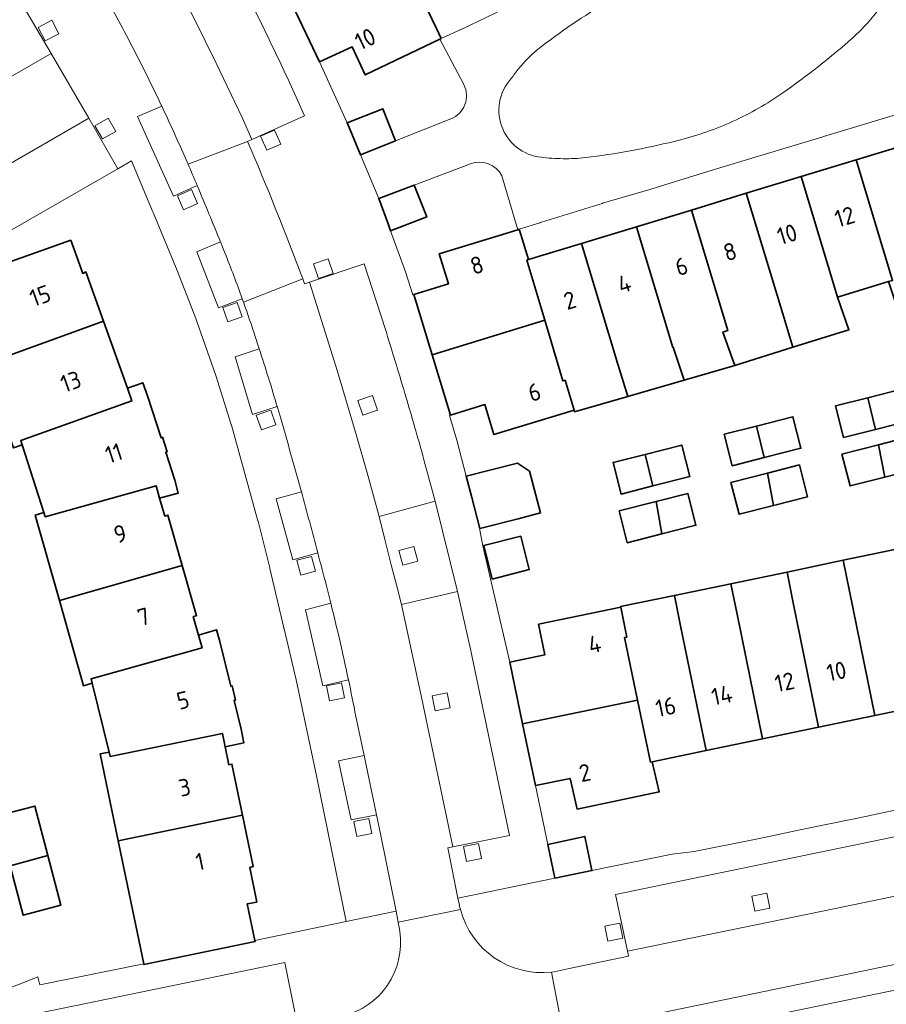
# Model space of a CAD drawing. Extents: x 150256 to 156914, y 461459 to 469481.
# Tile 672 of 731: x 154733 to 154801, y 468291 to 468368. Entities that reach past the tile are written whole.
import ezdxf
from ezdxf.enums import TextEntityAlignment as Align

# ---------------------------------------------------------------- set-up
doc = ezdxf.new("R2010")
doc.units = 0
doc.header["$LTSCALE"] = 0.75
for name, color, linetype, lineweight in [('B-RO-GR-GROENVOORZIENING-GV', 251, 'CONTINUOUS', 18), ('B-RO-OG-BEBOUWING-GV', 6, 'CONTINUOUS', 35), ('B-RO-OG-BEBOUWING-T18', 1, 'CONTINUOUS', 18), ('B-RO-OG-TERREIN_CULTUURSCHEIDING-GV', 251, 'CONTINUOUS', 18), ('B-RO-VH-VERHARDING_BETONSTRAATSTEEN-GV', 251, 'CONTINUOUS', 18)]:
    doc.layers.add(name, color=color, linetype=linetype, lineweight=lineweight)
doc.styles.add('NLCS-ISO-M200-T18', font='NLCS-ISO.ttf', dxfattribs={"height": 360})

msp = doc.modelspace()

# ---------------------------------------------------------------- linework, layer by layer
at = {"layer": 'B-RO-GR-GROENVOORZIENING-GV'}
for points in [[(154734.929, 468366.221), (154735.991, 468366.782), (154735.431, 468367.843), (154734.37, 468367.282)], [(154734.929, 468366.221), (154735.991, 468366.782), (154735.431, 468367.843), (154734.37, 468367.282)], [(154739.409, 468358.536), (154740.454, 468359.128), (154739.863, 468360.172), (154738.818, 468359.58)], [(154739.409, 468358.536), (154740.454, 468359.128), (154739.863, 468360.172), (154738.818, 468359.58)], [(154752.277, 468357.655), (154753.374, 468358.143), (154752.887, 468359.239), (154751.79, 468358.751)], [(154752.277, 468357.655), (154753.374, 468358.143), (154752.887, 468359.239), (154751.79, 468358.751)], [(154745.762, 468352.988), (154746.859, 468353.476), (154746.372, 468354.572), (154745.275, 468354.084)], [(154745.762, 468352.988), (154746.859, 468353.476), (154746.372, 468354.572), (154745.275, 468354.084)], [(154756.343, 468347.611), (154757.477, 468348.005), (154757.084, 468349.138), (154755.95, 468348.745)], [(154756.343, 468347.611), (154757.477, 468348.005), (154757.084, 468349.138), (154755.95, 468348.745)], [(154749.225, 468344.205), (154750.359, 468344.599), (154749.966, 468345.732), (154748.832, 468345.339)], [(154749.225, 468344.205), (154750.359, 468344.599), (154749.966, 468345.732), (154748.832, 468345.339)], [(154759.821, 468336.895), (154760.955, 468337.289), (154760.562, 468338.422), (154759.428, 468338.029)], [(154759.821, 468336.895), (154760.955, 468337.289), (154760.562, 468338.422), (154759.428, 468338.029)], [(154751.856, 468335.748), (154752.99, 468336.141), (154752.597, 468337.275), (154751.463, 468336.881)], [(154751.856, 468335.748), (154752.99, 468336.141), (154752.597, 468337.275), (154751.463, 468336.881)], [(154762.948, 468325.128), (154764.108, 468325.438), (154763.798, 468326.597), (154762.638, 468326.287)], [(154762.948, 468325.128), (154764.108, 468325.438), (154763.798, 468326.597), (154762.638, 468326.287)], [(154754.945, 468324.356), (154756.105, 468324.667), (154755.795, 468325.826), (154754.635, 468325.515)], [(154754.945, 468324.356), (154756.105, 468324.667), (154755.795, 468325.826), (154754.635, 468325.515)], [(154757.189, 468314.513), (154758.366, 468314.749), (154758.13, 468315.925), (154756.953, 468315.689)], [(154757.189, 468314.513), (154758.366, 468314.749), (154758.13, 468315.925), (154756.953, 468315.689)], [(154765.483, 468313.722), (154766.66, 468313.958), (154766.424, 468315.134), (154765.247, 468314.898)], [(154765.483, 468313.722), (154766.66, 468313.958), (154766.424, 468315.134), (154765.247, 468314.898)], [(154759.336, 468303.869), (154760.513, 468304.106), (154760.277, 468305.282), (154759.1, 468305.046)], [(154759.336, 468303.869), (154760.513, 468304.106), (154760.277, 468305.282), (154759.1, 468305.046)], [(154767.923, 468301.914), (154769.1, 468302.15), (154768.864, 468303.327), (154767.687, 468303.09)], [(154767.923, 468301.914), (154769.1, 468302.15), (154768.864, 468303.327), (154767.687, 468303.09)], [(154790.52, 468298.018), (154791.697, 468298.254), (154791.461, 468299.43), (154790.284, 468299.194)], [(154790.52, 468298.018), (154791.697, 468298.254), (154791.461, 468299.43), (154790.284, 468299.194)], [(154779.013, 468295.674), (154780.19, 468295.911), (154779.954, 468297.087), (154778.777, 468296.851)], [(154779.013, 468295.674), (154780.19, 468295.911), (154779.954, 468297.087), (154778.777, 468296.851)]]:
    msp.add_lwpolyline(points, close=True, dxfattribs=at)
at = {"layer": 'B-RO-OG-BEBOUWING-GV'}
for points in [[(154762.64, 468373.024), (154754.287, 468369.026), (154756.425, 468364.573), (154758.965, 468365.764), (154759.994, 468363.557), (154765.846, 468366.365), (154765.945, 468366.415), (154765.578, 468367.186), (154764.879, 468368.654), (154764.769, 468368.601)], [(154762.64, 468373.024), (154754.287, 468369.026), (154756.425, 468364.573), (154758.965, 468365.764), (154759.994, 468363.557), (154765.846, 468366.365), (154765.945, 468366.415), (154765.578, 468367.186), (154764.879, 468368.654), (154764.769, 468368.601)], [(154762.374, 468358.403), (154761.385, 468360.898), (154758.575, 468359.807), (154758.811, 468359.251), (154759.616, 468357.306)], [(154762.374, 468358.403), (154761.385, 468360.898), (154758.575, 468359.807), (154758.811, 468359.251), (154759.616, 468357.306)], [(154806.396, 468346.242), (154805.631, 468348.776), (154802.782, 468358.209), (154798.466, 468356.897), (154801.317, 468347.459), (154800.989, 468347.359), (154801.844, 468344.848)], [(154806.396, 468346.242), (154805.631, 468348.776), (154802.782, 468358.209), (154798.466, 468356.897), (154801.317, 468347.459), (154800.989, 468347.359), (154801.844, 468344.848)], [(154800.989, 468347.359), (154801.317, 468347.459), (154798.466, 468356.897), (154794.161, 468355.587), (154797.009, 468346.145)], [(154800.989, 468347.359), (154801.317, 468347.459), (154798.466, 468356.897), (154794.161, 468355.587), (154797.009, 468346.145)], [(154797.009, 468346.145), (154794.161, 468355.587), (154789.857, 468354.278), (154792.709, 468344.833), (154793.501, 468342.211), (154797.897, 468343.579)], [(154797.009, 468346.145), (154794.161, 468355.587), (154789.857, 468354.278), (154792.709, 468344.833), (154793.501, 468342.211), (154797.897, 468343.579)], [(154761.989, 468351.326), (154764.812, 468352.435), (154763.834, 468354.929), (154761.051, 468353.873), (154761.782, 468351.888)], [(154761.989, 468351.326), (154764.812, 468352.435), (154763.834, 468354.929), (154761.051, 468353.873), (154761.782, 468351.888)], [(154793.501, 468342.211), (154792.709, 468344.833), (154789.857, 468354.278), (154785.551, 468352.969), (154788.405, 468343.52), (154788.029, 468343.405), (154788.951, 468340.797)], [(154793.501, 468342.211), (154792.709, 468344.833), (154789.857, 468354.278), (154785.551, 468352.969), (154788.405, 468343.52), (154788.029, 468343.405), (154788.951, 468340.797)], [(154788.951, 468340.797), (154788.029, 468343.405), (154788.405, 468343.52), (154785.551, 468352.969), (154781.245, 468351.659), (154784.1, 468342.207), (154784.135, 468342.217), (154784.987, 468339.633)], [(154788.951, 468340.797), (154788.029, 468343.405), (154788.405, 468343.52), (154785.551, 468352.969), (154781.245, 468351.659), (154784.1, 468342.207), (154784.135, 468342.217), (154784.987, 468339.633)], [(154784.987, 468339.633), (154784.135, 468342.217), (154784.1, 468342.207), (154781.245, 468351.659), (154776.94, 468350.35), (154779.796, 468340.893), (154780.561, 468338.359)], [(154784.987, 468339.633), (154784.135, 468342.217), (154784.1, 468342.207), (154781.245, 468351.659), (154776.94, 468350.35), (154779.796, 468340.893), (154780.561, 468338.359)], [(154771.95, 468351.425), (154765.779, 468349.537), (154766.51, 468347.178), (154763.804, 468346.355), (154765.243, 468341.625), (154774.066, 468344.334), (154772.659, 468349.048), (154772.798, 468349.09), (154772.294, 468350.716), (154772.064, 468351.459)], [(154771.95, 468351.425), (154765.779, 468349.537), (154766.51, 468347.178), (154763.804, 468346.355), (154765.243, 468341.625), (154774.066, 468344.334), (154772.659, 468349.048), (154772.798, 468349.09), (154772.294, 468350.716), (154772.064, 468351.459)], [(154730.123, 468340.864), (154739.489, 468344.253), (154738.11, 468348.114), (154737.866, 468348), (154736.917, 468350.602), (154729.201, 468347.86), (154727.812, 468347.366)], [(154730.123, 468340.864), (154739.489, 468344.253), (154738.11, 468348.114), (154737.866, 468348), (154736.917, 468350.602), (154729.201, 468347.86), (154727.812, 468347.366)], [(154774.066, 468344.334), (154775.485, 468339.578), (154775.655, 468339.63), (154776.37, 468337.277), (154776.405, 468337.163), (154780.561, 468338.359), (154779.796, 468340.893), (154776.94, 468350.35), (154772.798, 468349.09), (154772.659, 468349.048)], [(154774.066, 468344.334), (154775.485, 468339.578), (154775.655, 468339.63), (154776.37, 468337.277), (154776.405, 468337.163), (154780.561, 468338.359), (154779.796, 468340.893), (154776.94, 468350.35), (154772.798, 468349.09), (154772.659, 468349.048)], [(154739.489, 468344.253), (154730.123, 468340.864), (154732.447, 468334.325), (154733.116, 468334.563), (154733.008, 468334.897), (154741.719, 468338.01), (154741.363, 468339.007)], [(154739.489, 468344.253), (154730.123, 468340.864), (154732.447, 468334.325), (154733.116, 468334.563), (154733.008, 468334.897), (154741.719, 468338.01), (154741.363, 468339.007)], [(154774.066, 468344.334), (154765.243, 468341.625), (154766.681, 468336.899), (154769.369, 468337.717), (154770.085, 468335.364), (154776.37, 468337.277), (154775.655, 468339.63), (154775.485, 468339.578)], [(154774.066, 468344.334), (154765.243, 468341.625), (154766.681, 468336.899), (154769.369, 468337.717), (154770.085, 468335.364), (154776.37, 468337.277), (154775.655, 468339.63), (154775.485, 468339.578)], [(154741.363, 468339.007), (154741.719, 468338.01), (154733.008, 468334.897), (154733.116, 468334.563), (154734.823, 468329.259), (154734.931, 468328.924), (154743.616, 468331.357), (154743.889, 468330.392), (154745.339, 468330.777), (154745.066, 468331.805), (154744.363, 468333.984), (154744.468, 468334.018), (154744.101, 468335.156), (154743.996, 468335.122), (154742.935, 468338.411), (154742.563, 468339.427)], [(154741.363, 468339.007), (154741.719, 468338.01), (154733.008, 468334.897), (154733.116, 468334.563), (154734.823, 468329.259), (154734.931, 468328.924), (154743.616, 468331.357), (154743.889, 468330.392), (154745.339, 468330.777), (154745.066, 468331.805), (154744.363, 468333.984), (154744.468, 468334.018), (154744.101, 468335.156), (154743.996, 468335.122), (154742.935, 468338.411), (154742.563, 468339.427)], [(154799.966, 468335.779), (154802.846, 468336.511), (154802.218, 468338.982), (154799.383, 468338.262)], [(154799.966, 468335.779), (154802.846, 468336.511), (154802.218, 468338.982), (154799.383, 468338.262)], [(154799.966, 468335.779), (154799.383, 468338.262), (154796.838, 468337.615), (154797.467, 468335.143)], [(154799.966, 468335.779), (154799.383, 468338.262), (154796.838, 468337.615), (154797.467, 468335.143)], [(154791.26, 468333.561), (154794.134, 468334.295), (154793.505, 468336.766), (154790.655, 468336.041)], [(154791.26, 468333.561), (154794.134, 468334.295), (154793.505, 468336.766), (154790.655, 468336.041)], [(154790.655, 468336.041), (154788.126, 468335.398), (154788.755, 468332.927), (154791.26, 468333.561)], [(154790.655, 468336.041), (154788.126, 468335.398), (154788.755, 468332.927), (154791.26, 468333.561)], [(154800.225, 468334.57), (154800.715, 468332.037), (154803.359, 468332.713), (154802.724, 468335.207)], [(154800.225, 468334.57), (154800.715, 468332.037), (154803.359, 468332.713), (154802.724, 468335.207)], [(154781.924, 468333.821), (154782.542, 468331.346), (154785.422, 468332.079), (154784.793, 468334.551)], [(154781.924, 468333.821), (154782.542, 468331.346), (154785.422, 468332.079), (154784.793, 468334.551)], [(154800.715, 468332.037), (154800.225, 468334.57), (154797.346, 468333.836), (154797.981, 468331.341)], [(154800.715, 468332.037), (154800.225, 468334.57), (154797.346, 468333.836), (154797.981, 468331.341)], [(154768.973, 468328.013), (154769.068, 468328.037), (154771.974, 468328.779), (154773.73, 468329.228), (154772.866, 468332.499), (154771.92, 468333.12), (154767.893, 468332.121), (154768.338, 468330.427)], [(154768.973, 468328.013), (154769.068, 468328.037), (154771.974, 468328.779), (154773.73, 468329.228), (154772.866, 468332.499), (154771.92, 468333.12), (154767.893, 468332.121), (154768.338, 468330.427)], [(154781.924, 468333.821), (154779.413, 468333.182), (154780.042, 468330.71), (154782.542, 468331.346)], [(154781.924, 468333.821), (154779.413, 468333.182), (154780.042, 468330.71), (154782.542, 468331.346)], [(154791.985, 468329.81), (154791.518, 468332.351), (154788.653, 468331.62), (154789.289, 468329.124)], [(154791.985, 468329.81), (154791.518, 468332.351), (154788.653, 468331.62), (154789.289, 468329.124)], [(154791.518, 468332.351), (154791.985, 468329.81), (154794.658, 468330.493), (154794.022, 468332.99)], [(154791.518, 468332.351), (154791.985, 468329.81), (154794.658, 468330.493), (154794.022, 468332.99)], [(154736.03, 468322.378), (154745.655, 468325.119), (154744.539, 468329.054), (154744.287, 468328.986), (154743.889, 468330.392), (154743.616, 468331.357), (154734.931, 468328.924), (154734.823, 468329.259), (154734.14, 468329.066)], [(154736.03, 468322.378), (154745.655, 468325.119), (154744.539, 468329.054), (154744.287, 468328.986), (154743.889, 468330.392), (154743.616, 468331.357), (154734.931, 468328.924), (154734.823, 468329.259), (154734.14, 468329.066)], [(154782.8, 468330.129), (154779.894, 468329.388), (154780.53, 468326.889), (154783.245, 468327.582)], [(154782.8, 468330.129), (154779.894, 468329.388), (154780.53, 468326.889), (154783.245, 468327.582)], [(154783.245, 468327.582), (154785.908, 468328.261), (154785.272, 468330.759), (154782.8, 468330.129)], [(154783.245, 468327.582), (154785.908, 468328.261), (154785.272, 468330.759), (154782.8, 468330.129)], [(154772.176, 468327.421), (154769.279, 468326.683), (154769.95, 468324.047), (154772.848, 468324.785)], [(154772.176, 468327.421), (154769.279, 468326.683), (154769.95, 468324.047), (154772.848, 468324.785)], [(154797.451, 468325.516), (154797.943, 468323.101), (154799.929, 468313.362), (154804.334, 468314.28), (154802.35, 468324.009), (154801.856, 468326.432)], [(154797.451, 468325.516), (154797.943, 468323.101), (154799.929, 468313.362), (154804.334, 468314.28), (154802.35, 468324.009), (154801.856, 468326.432)], [(154799.929, 468313.362), (154797.943, 468323.101), (154797.451, 468325.516), (154793.044, 468324.6), (154793.535, 468322.193), (154795.523, 468312.443)], [(154799.929, 468313.362), (154797.943, 468323.101), (154797.451, 468325.516), (154793.044, 468324.6), (154793.535, 468322.193), (154795.523, 468312.443)], [(154736.03, 468322.378), (154737.92, 468315.69), (154738.603, 468315.883), (154738.52, 468316.222), (154747.214, 468318.666), (154746.933, 468319.656), (154746.521, 468321.108), (154746.773, 468321.174), (154745.655, 468325.119)], [(154736.03, 468322.378), (154737.92, 468315.69), (154738.603, 468315.883), (154738.52, 468316.222), (154747.214, 468318.666), (154746.933, 468319.656), (154746.521, 468321.108), (154746.773, 468321.174), (154745.655, 468325.119)], [(154788.639, 468323.684), (154789.128, 468321.285), (154791.118, 468311.525), (154795.523, 468312.443), (154793.535, 468322.193), (154793.044, 468324.6)], [(154788.639, 468323.684), (154789.128, 468321.285), (154791.118, 468311.525), (154795.523, 468312.443), (154793.535, 468322.193), (154793.044, 468324.6)], [(154788.639, 468323.684), (154784.224, 468322.765), (154784.711, 468320.375), (154786.703, 468310.605), (154791.118, 468311.525), (154789.128, 468321.285)], [(154788.639, 468323.684), (154784.224, 468322.765), (154784.711, 468320.375), (154786.703, 468310.605), (154791.118, 468311.525), (154789.128, 468321.285)], [(154781.338, 468314.559), (154782.351, 468309.697), (154782.484, 468309.725), (154786.703, 468310.605), (154784.711, 468320.375), (154784.224, 468322.765), (154780.007, 468321.889), (154780.016, 468321.843), (154780.49, 468319.505), (154780.316, 468319.469)], [(154781.338, 468314.559), (154782.351, 468309.697), (154782.484, 468309.725), (154786.703, 468310.605), (154784.711, 468320.375), (154784.224, 468322.765), (154780.007, 468321.889), (154780.016, 468321.843), (154780.49, 468319.505), (154780.316, 468319.469)], [(154772.33, 468312.696), (154781.338, 468314.559), (154780.316, 468319.469), (154780.49, 468319.505), (154780.016, 468321.843), (154773.573, 468320.507), (154774.06, 468318.105), (154771.33, 468317.524)], [(154772.33, 468312.696), (154781.338, 468314.559), (154780.316, 468319.469), (154780.49, 468319.505), (154780.016, 468321.843), (154773.573, 468320.507), (154774.06, 468318.105), (154771.33, 468317.524)], [(154746.933, 468319.656), (154747.214, 468318.666), (154738.52, 468316.222), (154738.603, 468315.883), (154739.921, 468310.484), (154740.004, 468310.142), (154748.807, 468311.948), (154749.02, 468310.902), (154750.486, 468311.22), (154750.266, 468312.292), (154749.723, 468314.534), (154749.838, 468314.563), (154749.561, 468315.677), (154749.453, 468315.651), (154748.607, 468319.147), (154748.333, 468320.071)], [(154746.933, 468319.656), (154747.214, 468318.666), (154738.52, 468316.222), (154738.603, 468315.883), (154739.921, 468310.484), (154740.004, 468310.142), (154748.807, 468311.948), (154749.02, 468310.902), (154750.486, 468311.22), (154750.266, 468312.292), (154749.723, 468314.534), (154749.838, 468314.563), (154749.561, 468315.677), (154749.453, 468315.651), (154748.607, 468319.147), (154748.333, 468320.071)], [(154773.333, 468307.858), (154776.051, 468308.427), (154776.593, 468306.014), (154783.03, 468307.367), (154782.484, 468309.725), (154782.351, 468309.697), (154781.338, 468314.559), (154772.33, 468312.696)], [(154773.333, 468307.858), (154776.051, 468308.427), (154776.593, 468306.014), (154783.03, 468307.367), (154782.484, 468309.725), (154782.351, 468309.697), (154781.338, 468314.559), (154772.33, 468312.696)], [(154740.642, 468303.535), (154750.382, 468305.533), (154749.548, 468309.547), (154749.306, 468309.499), (154749.02, 468310.902), (154748.807, 468311.948), (154740.004, 468310.142), (154739.921, 468310.484), (154739.226, 468310.34)], [(154740.642, 468303.535), (154750.382, 468305.533), (154749.548, 468309.547), (154749.306, 468309.499), (154749.02, 468310.902), (154748.807, 468311.948), (154740.004, 468310.142), (154739.921, 468310.484), (154739.226, 468310.34)], [(154732.183, 468301.578), (154735.133, 468302.368), (154734.114, 468306.26), (154731.163, 468305.487)], [(154732.183, 468301.578), (154735.133, 468302.368), (154734.114, 468306.26), (154731.163, 468305.487)], [(154750.382, 468305.533), (154740.642, 468303.535), (154742.642, 468293.902), (154742.658, 468293.828), (154751.364, 468295.629), (154751.347, 468295.71), (154750.753, 468298.581), (154751.496, 468298.735), (154750.947, 468301.436), (154751.216, 468301.52)], [(154750.382, 468305.533), (154740.642, 468303.535), (154742.642, 468293.902), (154742.658, 468293.828), (154751.364, 468295.629), (154751.347, 468295.71), (154750.753, 468298.581), (154751.496, 468298.735), (154750.947, 468301.436), (154751.216, 468301.52)], [(154774.856, 468300.6), (154777.753, 468301.194), (154777.193, 468303.872), (154774.302, 468303.241)], [(154774.856, 468300.6), (154777.753, 468301.194), (154777.193, 468303.872), (154774.302, 468303.241)], [(154735.133, 468302.368), (154732.183, 468301.578), (154733.196, 468297.695), (154736.152, 468298.479)], [(154735.133, 468302.368), (154732.183, 468301.578), (154733.196, 468297.695), (154736.152, 468298.479)]]:
    msp.add_lwpolyline(points, close=True, dxfattribs=at)
at = {"layer": 'B-RO-OG-TERREIN_CULTUURSCHEIDING-GV'}
for points in [[(154779.441, 468369.524, 0.035641), (154773.835, 468365.812)], [(154779.441, 468369.524, 0.035641), (154773.835, 468365.812)], [(154799.351, 468367.624, 0.031429), (154800.365, 468368.9)], [(154799.351, 468367.624, 0.031429), (154800.365, 468368.9)], [(154798.197, 468366.473, 0.030802), (154799.351, 468367.624)], [(154798.197, 468366.473, 0.030802), (154799.351, 468367.624)], [(154792.706, 468362.144, 0.029327), (154798.197, 468366.473)], [(154792.706, 468362.144, 0.029327), (154798.197, 468366.473)], [(154773.835, 468365.812, 0.035204), (154772.661, 468364.768)], [(154773.835, 468365.812, 0.035204), (154772.661, 468364.768)], [(154772.661, 468364.768, 0.03571), (154771.648, 468363.568)], [(154772.661, 468364.768, 0.03571), (154771.648, 468363.568)], [(154771.6, 468363.448, 0.639), (154773.798, 468357.104)], [(154771.6, 468363.448, 0.639), (154773.798, 468357.104)], [(154788.822, 468359.927, 0.045457), (154792.706, 468362.144)], [(154788.822, 468359.927, 0.045457), (154792.706, 468362.144)], [(154784.632, 468358.457, 0.045297), (154788.822, 468359.927)], [(154784.632, 468358.457, 0.045297), (154788.822, 468359.927)], [(154777.7, 468357.127, 0.028563), (154784.632, 468358.457)], [(154777.7, 468357.127, 0.028563), (154784.632, 468358.457)], [(154774.183, 468357.062, 0.029545), (154775.943, 468356.994)], [(154774.183, 468357.062, 0.029545), (154775.943, 468356.994)], [(154775.943, 468356.994, 0.02899), (154777.7, 468357.127)], [(154775.943, 468356.994, 0.02899), (154777.7, 468357.127)]]:
    msp.add_lwpolyline(points, format="xyb", dxfattribs=at)
for points in [[(154771.648, 468363.568), (154771.6, 468363.448)], [(154771.648, 468363.568), (154771.6, 468363.448)], [(154773.798, 468357.104), (154774.183, 468357.062)], [(154773.798, 468357.104), (154774.183, 468357.062)]]:
    msp.add_lwpolyline(points, dxfattribs=at)
at = {"layer": 'B-RO-VH-VERHARDING_BETONSTRAATSTEEN-GV'}
for points in [[(154745.804, 468357.263), (154746.113, 468356.551), (154750.771, 468358.349), (154751.111, 468358.494), (154750.345, 468360.218), (154748.323, 468364.48), (154746.585, 468367.978), (154744.763, 468371.476), (154742.867, 468374.934), (154742.242, 468376.082), (154741.576, 468377.205), (154740.318, 468379.274), (154739.049, 468381.341), (154738.181, 468382.676), (154735.808, 468386.191), (154733.416, 468389.693), (154732.034, 468391.676), (154730.634, 468393.645), (154729.612, 468395.027), (154728.565, 468396.382), (154728.254, 468396.176)], [(154745.804, 468357.263), (154746.113, 468356.551), (154750.771, 468358.349), (154751.111, 468358.494), (154750.345, 468360.218), (154748.323, 468364.48), (154746.585, 468367.978), (154744.763, 468371.476), (154742.867, 468374.934), (154742.242, 468376.082), (154741.576, 468377.205), (154740.318, 468379.274), (154739.049, 468381.341), (154738.181, 468382.676), (154735.808, 468386.191), (154733.416, 468389.693), (154732.034, 468391.676), (154730.634, 468393.645), (154729.612, 468395.027), (154728.565, 468396.382), (154728.254, 468396.176)], [(154800.819, 468375.299), (154798.144, 468381.853), (154798.057, 468381.811), (154796.509, 468381.053), (154796.501, 468381.049), (154796.423, 468381.009), (154791.877, 468378.856), (154788.391, 468377.147), (154788.382, 468377.141), (154783.826, 468374.985), (154783.775, 468374.963), (154780.208, 468373.229), (154780.186, 468373.217), (154775.676, 468371.063), (154775.67, 468371.06), (154772.137, 468369.35), (154772.124, 468369.342), (154767.568, 468367.153), (154767.554, 468367.147), (154767.529, 468367.136), (154765.945, 468366.415), (154765.846, 468366.365), (154767.719, 468362.795)], [(154800.819, 468375.299), (154798.144, 468381.853), (154798.057, 468381.811), (154796.509, 468381.053), (154796.501, 468381.049), (154796.423, 468381.009), (154791.877, 468378.856), (154788.391, 468377.147), (154788.382, 468377.141), (154783.826, 468374.985), (154783.775, 468374.963), (154780.208, 468373.229), (154780.186, 468373.217), (154775.676, 468371.063), (154775.67, 468371.06), (154772.137, 468369.35), (154772.124, 468369.342), (154767.568, 468367.153), (154767.554, 468367.147), (154767.529, 468367.136), (154765.945, 468366.415), (154765.846, 468366.365), (154767.719, 468362.795)], [(154748.339, 468374.42), (154746.796, 468377.222), (154742.867, 468374.934), (154744.763, 468371.476), (154746.585, 468367.978), (154748.323, 468364.48), (154750.345, 468360.218), (154751.111, 468358.494), (154755.246, 468360.35)], [(154748.339, 468374.42), (154746.796, 468377.222), (154742.867, 468374.934), (154744.763, 468371.476), (154746.585, 468367.978), (154748.323, 468364.48), (154750.345, 468360.218), (154751.111, 468358.494), (154755.246, 468360.35)], [(154733.065, 468369.174), (154735.381, 468365.249), (154738.35, 468360.165), (154740.603, 468356.2), (154741.68, 468356.82), (154743.335, 468352.87), (154743.37, 468352.765), (154745.261, 468348.228), (154746.599, 468344.817), (154746.624, 468344.746), (154748.292, 468340.013), (154749.499, 468336.151), (154749.505, 468336.129), (154749.514, 468336.097), (154751.59, 468328.599), (154751.595, 468328.58), (154752.51, 468324.914), (154752.513, 468324.902), (154752.519, 468324.876), (154753.612, 468320.225), (154753.626, 468320.169), (154753.634, 468320.138), (154754.589, 468316.15), (154756.174, 468308.637), (154758.508, 468297.201), (154762.414, 468298.013), (154761.228, 468303.957), (154760.887, 468305.573), (154758.896, 468305.164), (154757.914, 468309.809), (154759.906, 468310.231), (154759.264, 468313.275)], [(154733.065, 468369.174), (154735.381, 468365.249), (154738.35, 468360.165), (154740.603, 468356.2), (154741.68, 468356.82), (154743.335, 468352.87), (154743.37, 468352.765), (154745.261, 468348.228), (154746.599, 468344.817), (154746.624, 468344.746), (154748.292, 468340.013), (154749.499, 468336.151), (154749.505, 468336.129), (154749.514, 468336.097), (154751.59, 468328.599), (154751.595, 468328.58), (154752.51, 468324.914), (154752.513, 468324.902), (154752.519, 468324.876), (154753.612, 468320.225), (154753.626, 468320.169), (154753.634, 468320.138), (154754.589, 468316.15), (154756.174, 468308.637), (154758.508, 468297.201), (154762.414, 468298.013), (154761.228, 468303.957), (154760.887, 468305.573), (154758.896, 468305.164), (154757.914, 468309.809), (154759.906, 468310.231), (154759.264, 468313.275)], [(154764.6, 468333.391), (154765.477, 468330.149), (154767.231, 468323.08), (154768.248, 468318.555), (154771.312, 468303.955), (154766.858, 468303.057), (154766.462, 468302.977), (154767.264, 468299.044), (154774.856, 468300.6), (154774.302, 468303.241), (154773.333, 468307.858), (154772.33, 468312.696), (154771.33, 468317.524), (154769.203, 468326.658), (154768.987, 468327.876), (154768.973, 468328.013), (154768.338, 468330.427), (154767.893, 468332.121), (154767.171, 468334.935), (154766.595, 468336.873), (154766.681, 468336.899), (154765.243, 468341.625), (154763.804, 468346.355), (154763.718, 468346.329), (154763.158, 468348.131), (154761.989, 468351.326), (154761.782, 468351.888), (154761.051, 468353.873), (154759.616, 468357.306), (154758.811, 468359.251), (154758.575, 468359.807), (154756.425, 468364.573), (154754.287, 468369.026)], [(154764.6, 468333.391), (154765.477, 468330.149), (154767.231, 468323.08), (154768.248, 468318.555), (154771.312, 468303.955), (154766.858, 468303.057), (154766.462, 468302.977), (154767.264, 468299.044), (154774.856, 468300.6), (154774.302, 468303.241), (154773.333, 468307.858), (154772.33, 468312.696), (154771.33, 468317.524), (154769.203, 468326.658), (154768.987, 468327.876), (154768.973, 468328.013), (154768.338, 468330.427), (154767.893, 468332.121), (154767.171, 468334.935), (154766.595, 468336.873), (154766.681, 468336.899), (154765.243, 468341.625), (154763.804, 468346.355), (154763.718, 468346.329), (154763.158, 468348.131), (154761.989, 468351.326), (154761.782, 468351.888), (154761.051, 468353.873), (154759.616, 468357.306), (154758.811, 468359.251), (154758.575, 468359.807), (154756.425, 468364.573), (154754.287, 468369.026)], [(154771.6, 468363.448), (154771.648, 468363.568)], [(154771.6, 468363.448), (154771.648, 468363.568)], [(154770.709, 468355.659), (154771.95, 468351.425), (154772.064, 468351.459), (154773.688, 468351.977), (154773.715, 468351.987), (154773.796, 468352.012), (154778.555, 468353.488), (154778.582, 468353.496), (154782.301, 468354.591), (154782.382, 468354.616), (154787.187, 468356.094), (154790.811, 468357.186), (154791.002, 468357.252), (154795.861, 468358.711), (154795.915, 468358.725), (154799.561, 468359.824), (154799.641, 468359.848), (154804.463, 468361.329), (154804.483, 468361.334), (154804.532, 468361.347), (154806.157, 468361.806)], [(154770.709, 468355.659), (154771.95, 468351.425), (154772.064, 468351.459), (154773.688, 468351.977), (154773.715, 468351.987), (154773.796, 468352.012), (154778.555, 468353.488), (154778.582, 468353.496), (154782.301, 468354.591), (154782.382, 468354.616), (154787.187, 468356.094), (154790.811, 468357.186), (154791.002, 468357.252), (154795.861, 468358.711), (154795.915, 468358.725), (154799.561, 468359.824), (154799.641, 468359.848), (154804.463, 468361.329), (154804.483, 468361.334), (154804.532, 468361.347), (154806.157, 468361.806)], [(154746.83, 468354.88), (154744.972, 468354.053), (154742.145, 468360.307), (154744.054, 468361.114)], [(154744.054, 468361.114), (154742.145, 468360.307), (154744.972, 468354.053), (154746.83, 468354.88)], [(154746.83, 468354.88), (154744.972, 468354.053), (154742.145, 468360.307), (154744.054, 468361.114)], [(154744.054, 468361.114), (154742.145, 468360.307), (154744.972, 468354.053), (154746.83, 468354.88)], [(154755.246, 468360.35), (154751.111, 468358.494), (154750.771, 468358.349)], [(154755.246, 468360.35), (154751.111, 468358.494), (154750.771, 468358.349)], [(154766.699, 468360.123), (154762.374, 468358.403), (154759.616, 468357.306), (154761.051, 468353.873), (154763.834, 468354.929), (154768.236, 468356.599)], [(154766.699, 468360.123), (154762.374, 468358.403), (154759.616, 468357.306), (154761.051, 468353.873), (154763.834, 468354.929), (154768.236, 468356.599)], [(154750.771, 468358.349), (154746.113, 468356.551)], [(154750.771, 468358.349), (154746.113, 468356.551)], [(154746.113, 468356.551), (154745.804, 468357.263)], [(154746.113, 468356.551), (154745.804, 468357.263)], [(154774.183, 468357.062), (154773.798, 468357.104)], [(154774.183, 468357.062), (154773.798, 468357.104)], [(154750.454, 468345.757), (154750.363, 468346.013), (154748.492, 468345.302), (154746.812, 468349.693), (154748.654, 468350.472)], [(154749.001, 468349.606), (154748.654, 468350.472), (154746.812, 468349.693), (154748.492, 468345.302), (154750.363, 468346.013)], [(154750.454, 468345.757), (154750.363, 468346.013), (154748.492, 468345.302), (154746.812, 468349.693), (154748.654, 468350.472)], [(154749.001, 468349.606), (154748.654, 468350.472), (154746.812, 468349.693), (154748.492, 468345.302), (154750.363, 468346.013)], [(154748.654, 468350.472), (154749.001, 468349.606)], [(154748.654, 468350.472), (154749.001, 468349.606)], [(154755.1, 468347.569), (154755.243, 468347.183), (154755.635, 468347.309), (154759.908, 468348.757), (154761.551, 468343.681)], [(154755.1, 468347.569), (154755.243, 468347.183), (154755.635, 468347.309), (154759.908, 468348.757), (154761.551, 468343.681)], [(154761.551, 468343.681), (154759.908, 468348.757), (154755.635, 468347.309), (154757.821, 468340.311), (154759.292, 468335.369), (154760.194, 468332.182), (154761.076, 468328.943), (154765.477, 468330.149), (154764.6, 468333.391)], [(154761.551, 468343.681), (154759.908, 468348.757), (154755.635, 468347.309), (154757.821, 468340.311), (154759.292, 468335.369), (154760.194, 468332.182), (154761.076, 468328.943), (154765.477, 468330.149), (154764.6, 468333.391)], [(154750.363, 468346.013), (154750.454, 468345.757), (154755.1, 468347.569)], [(154750.363, 468346.013), (154750.454, 468345.757), (154755.1, 468347.569)], [(154767.376, 468298.495), (154767.264, 468299.044), (154766.462, 468302.977), (154766.858, 468303.057), (154764.439, 468314.658), (154762.826, 468322.054), (154762.438, 468323.588), (154762.041, 468325.151), (154761.562, 468327.048), (154761.076, 468328.943), (154760.194, 468332.182), (154759.292, 468335.369), (154757.821, 468340.311), (154755.635, 468347.309), (154755.243, 468347.183), (154755.1, 468347.569), (154750.454, 468345.757)], [(154767.376, 468298.495), (154767.264, 468299.044), (154766.462, 468302.977), (154766.858, 468303.057), (154764.439, 468314.658), (154762.826, 468322.054), (154762.438, 468323.588), (154762.041, 468325.151), (154761.562, 468327.048), (154761.076, 468328.943), (154760.194, 468332.182), (154759.292, 468335.369), (154757.821, 468340.311), (154755.635, 468347.309), (154755.243, 468347.183), (154755.1, 468347.569), (154750.454, 468345.757)], [(154753.345, 468336.726), (154753.099, 468337.559), (154751.159, 468336.947), (154749.799, 468341.458), (154751.697, 468342.085)], [(154751.697, 468342.085), (154749.799, 468341.458), (154751.159, 468336.947), (154753.099, 468337.559)], [(154753.345, 468336.726), (154753.099, 468337.559), (154751.159, 468336.947), (154749.799, 468341.458), (154751.697, 468342.085)], [(154751.697, 468342.085), (154749.799, 468341.458), (154751.159, 468336.947), (154753.099, 468337.559)], [(154753.099, 468337.559), (154753.345, 468336.726)], [(154753.099, 468337.559), (154753.345, 468336.726)], [(154756.283, 468326.093), (154754.314, 468325.542), (154753.021, 468330.342), (154754.992, 468330.889)], [(154754.992, 468330.889), (154753.021, 468330.342), (154754.314, 468325.542), (154756.283, 468326.093)], [(154756.283, 468326.093), (154754.314, 468325.542), (154753.021, 468330.342), (154754.992, 468330.889)], [(154754.992, 468330.889), (154753.021, 468330.342), (154754.314, 468325.542), (154756.283, 468326.093)], [(154758.679, 468316.156), (154756.674, 468315.68), (154755.319, 468321.644), (154757.3, 468322.151), (154756.954, 468323.522)], [(154758.679, 468316.156), (154756.674, 468315.68), (154755.319, 468321.644), (154757.3, 468322.151), (154756.954, 468323.522)], [(154756.954, 468323.522), (154757.3, 468322.151)], [(154756.954, 468323.522), (154757.3, 468322.151)], [(154757.3, 468322.151), (154755.319, 468321.644), (154756.674, 468315.68), (154758.679, 468316.156)], [(154757.3, 468322.151), (154755.319, 468321.644), (154756.674, 468315.68), (154758.679, 468316.156)], [(154759.264, 468313.275), (154759.906, 468310.231), (154760.887, 468305.573), (154761.228, 468303.957), (154762.414, 468298.013), (154762.569, 468297.161), (154767.464, 468298.144)], [(154759.264, 468313.275), (154759.906, 468310.231), (154760.887, 468305.573), (154761.228, 468303.957), (154762.414, 468298.013), (154762.569, 468297.161), (154767.464, 468298.144)], [(154829.585, 468304.61), (154828.12, 468311.584), (154825.166, 468310.976), (154818.926, 468309.691), (154817.242, 468309.176), (154817.159, 468309.15), (154812.215, 468308.156), (154808.297, 468307.34), (154808.201, 468307.312), (154808.194, 468307.31), (154803.222, 468306.277), (154803.122, 468306.263), (154799.664, 468305.542), (154799.587, 468305.517), (154799.578, 468305.515), (154794.573, 468304.486), (154790.763, 468303.689), (154785.772, 468302.694), (154785.767, 468302.693), (154784.053, 468302.486), (154777.753, 468301.194), (154774.856, 468300.6), (154767.264, 468299.044), (154767.376, 468298.495)], [(154829.585, 468304.61), (154828.12, 468311.584), (154825.166, 468310.976), (154818.926, 468309.691), (154817.242, 468309.176), (154817.159, 468309.15), (154812.215, 468308.156), (154808.297, 468307.34), (154808.201, 468307.312), (154808.194, 468307.31), (154803.222, 468306.277), (154803.122, 468306.263), (154799.664, 468305.542), (154799.587, 468305.517), (154799.578, 468305.515), (154794.573, 468304.486), (154790.763, 468303.689), (154785.772, 468302.694), (154785.767, 468302.693), (154784.053, 468302.486), (154777.753, 468301.194), (154774.856, 468300.6), (154767.264, 468299.044), (154767.376, 468298.495)], [(154774.584, 468293.243), (154774.798, 468293.265), (154775.983, 468293.512), (154780.617, 468294.497), (154780.549, 468294.893), (154779.606, 468299.313), (154823.436, 468308.399), (154824.341, 468303.916), (154824.446, 468303.53), (154829.585, 468304.61)], [(154774.584, 468293.243), (154774.798, 468293.265), (154775.983, 468293.512), (154780.617, 468294.497), (154780.549, 468294.893), (154779.606, 468299.313), (154823.436, 468308.399), (154824.341, 468303.916), (154824.446, 468303.53), (154829.585, 468304.61)], [(154829.585, 468304.61), (154824.446, 468303.53), (154824.341, 468303.916), (154796.723, 468298.209), (154780.549, 468294.893), (154780.617, 468294.497), (154775.983, 468293.512), (154774.798, 468293.265), (154774.584, 468293.243), (154775.505, 468288.458), (154831.692, 468300.113)], [(154829.585, 468304.61), (154824.446, 468303.53), (154824.341, 468303.916), (154796.723, 468298.209), (154780.549, 468294.893), (154780.617, 468294.497), (154775.983, 468293.512), (154774.798, 468293.265), (154774.584, 468293.243), (154775.505, 468288.458), (154831.692, 468300.113)], [(154831.692, 468300.113), (154775.505, 468288.458), (154773.661, 468288.075), (154758.141, 468284.867), (154740.99, 468281.322), (154688.599, 468270.495)], [(154831.692, 468300.113), (154775.505, 468288.458), (154773.661, 468288.075), (154758.141, 468284.867), (154740.99, 468281.322), (154688.599, 468270.495)], [(154680.522, 468266.901), (154685.043, 468245.847), (154685.975, 468241.508), (154686.054, 468241.523), (154687.772, 468241.856), (154687.893, 468241.879), (154686.943, 468246.293), (154685.551, 468252.762), (154685.438, 468252.738), (154684.612, 468256.523), (154684.737, 468256.545), (154682.448, 468267.179), (154741.39, 468279.388), (154771.439, 468285.613), (154830.938, 468297.921), (154832.477, 468298.239)], [(154680.522, 468266.901), (154685.043, 468245.847), (154685.975, 468241.508), (154686.054, 468241.523), (154687.772, 468241.856), (154687.893, 468241.879), (154686.943, 468246.293), (154685.551, 468252.762), (154685.438, 468252.738), (154684.612, 468256.523), (154684.737, 468256.545), (154682.448, 468267.179), (154741.39, 468279.388), (154771.439, 468285.613), (154830.938, 468297.921), (154832.477, 468298.239)], [(154762.7, 468296.44), (154762.569, 468297.161), (154762.414, 468298.013), (154758.508, 468297.201), (154751.347, 468295.71), (154751.364, 468295.629), (154742.658, 468293.828), (154742.642, 468293.902), (154734.503, 468292.234), (154734.341, 468292.862), (154733.234, 468292.436), (154733.237, 468292.425), (154730.675, 468291.45)], [(154762.7, 468296.44), (154762.569, 468297.161), (154762.414, 468298.013), (154758.508, 468297.201), (154751.347, 468295.71), (154751.364, 468295.629), (154742.658, 468293.828), (154742.642, 468293.902), (154734.503, 468292.234), (154734.341, 468292.862), (154733.234, 468292.436), (154733.237, 468292.425), (154730.675, 468291.45)], [(154767.464, 468298.144), (154762.569, 468297.161), (154762.7, 468296.44)], [(154767.464, 468298.144), (154762.569, 468297.161), (154762.7, 468296.44)], [(154689.896, 468275.732), (154692.815, 468276.332), (154692.763, 468276.573), (154695.587, 468277.208), (154695.391, 468278.083), (154694.213, 468277.847), (154693.978, 468279.023), (154695.155, 468279.26), (154694.576, 468281.847), (154698.319, 468282.617), (154738.99, 468290.976), (154753.7, 468294), (154754.584, 468289.59), (154754.665, 468289.158), (154757.235, 468289.62), (154758.179, 468289.79)], [(154689.896, 468275.732), (154692.815, 468276.332), (154692.763, 468276.573), (154695.587, 468277.208), (154695.391, 468278.083), (154694.213, 468277.847), (154693.978, 468279.023), (154695.155, 468279.26), (154694.576, 468281.847), (154698.319, 468282.617), (154738.99, 468290.976), (154753.7, 468294), (154754.584, 468289.59), (154754.665, 468289.158), (154757.235, 468289.62), (154758.179, 468289.79)], [(154758.179, 468289.79), (154757.235, 468289.62), (154758.141, 468284.867), (154773.661, 468288.075), (154775.505, 468288.458), (154774.584, 468293.243)], [(154758.179, 468289.79), (154757.235, 468289.62), (154758.141, 468284.867), (154773.661, 468288.075), (154775.505, 468288.458), (154774.584, 468293.243)]]:
    msp.add_lwpolyline(points, dxfattribs=at)
for points in [[(154739.771, 468369.471, -0.00739), (154742.177, 468364.926)], [(154742.177, 468364.926, 0.00739), (154739.771, 468369.471)], [(154739.771, 468369.471, -0.00739), (154742.177, 468364.926)], [(154742.177, 468364.926, 0.00739), (154739.771, 468369.471)], [(154753.104, 468365.008, 0.006367), (154750.847, 468369.611)], [(154750.847, 468369.611, -0.006367), (154753.104, 468365.008)], [(154753.104, 468365.008, 0.006367), (154750.847, 468369.611)], [(154750.847, 468369.611, -0.006367), (154753.104, 468365.008)], [(154773.835, 468365.812, -0.035641), (154779.441, 468369.524)], [(154773.835, 468365.812, -0.035641), (154779.441, 468369.524)], [(154800.365, 468368.9, -0.031429), (154799.351, 468367.624)], [(154800.365, 468368.9, -0.031429), (154799.351, 468367.624)], [(154799.351, 468367.624, -0.030802), (154798.197, 468366.473)], [(154799.351, 468367.624, -0.030802), (154798.197, 468366.473)], [(154798.197, 468366.473, -0.029327), (154792.706, 468362.144)], [(154798.197, 468366.473, -0.029327), (154792.706, 468362.144)], [(154772.661, 468364.768, -0.035204), (154773.835, 468365.812)], [(154772.661, 468364.768, -0.035204), (154773.835, 468365.812)], [(154742.177, 468364.926, -0.007579), (154744.054, 468361.114)], [(154744.054, 468361.114, 0.007579), (154742.177, 468364.926)], [(154742.177, 468364.926, -0.007579), (154744.054, 468361.114)], [(154744.054, 468361.114, 0.007579), (154742.177, 468364.926)], [(154755.246, 468360.35, 0.006457), (154753.104, 468365.008)], [(154753.104, 468365.008, -0.006457), (154755.246, 468360.35)], [(154755.246, 468360.35, 0.006457), (154753.104, 468365.008)], [(154753.104, 468365.008, -0.006457), (154755.246, 468360.35)], [(154771.648, 468363.568, -0.03571), (154772.661, 468364.768)], [(154771.648, 468363.568, -0.03571), (154772.661, 468364.768)], [(154773.798, 468357.104, -0.639), (154771.6, 468363.448)], [(154773.798, 468357.104, -0.639), (154771.6, 468363.448)], [(154767.719, 468362.795, -0.451301), (154766.699, 468360.123)], [(154767.719, 468362.795, -0.451301), (154766.699, 468360.123)], [(154792.706, 468362.144, -0.045457), (154788.822, 468359.927)], [(154792.706, 468362.144, -0.045457), (154788.822, 468359.927)], [(154744.054, 468361.114, -0.007728), (154745.804, 468357.263)], [(154745.804, 468357.263, 0.007728), (154744.054, 468361.114)], [(154744.054, 468361.114, -0.007728), (154745.804, 468357.263)], [(154745.804, 468357.263, 0.007728), (154744.054, 468361.114)], [(154788.822, 468359.927, -0.045297), (154784.632, 468358.457)], [(154788.822, 468359.927, -0.045297), (154784.632, 468358.457)], [(154755.1, 468347.569, 0.012516), (154750.771, 468358.349)], [(154750.771, 468358.349, -0.012516), (154755.1, 468347.569)], [(154755.1, 468347.569, 0.012516), (154750.771, 468358.349)], [(154750.771, 468358.349, -0.012516), (154755.1, 468347.569)], [(154784.632, 468358.457, -0.028563), (154777.7, 468357.127)], [(154784.632, 468358.457, -0.028563), (154777.7, 468357.127)], [(154775.943, 468356.994, -0.029545), (154774.183, 468357.062)], [(154775.943, 468356.994, -0.029545), (154774.183, 468357.062)], [(154777.7, 468357.127, -0.02899), (154775.943, 468356.994)], [(154777.7, 468357.127, -0.02899), (154775.943, 468356.994)], [(154746.113, 468356.551, -0.001733), (154746.83, 468354.88)], [(154746.83, 468354.88, 0.001733), (154746.113, 468356.551)], [(154746.113, 468356.551, -0.001733), (154746.83, 468354.88)], [(154746.83, 468354.88, 0.001733), (154746.113, 468356.551)], [(154768.236, 468356.599, -0.380065), (154770.709, 468355.659)], [(154768.236, 468356.599, -0.380065), (154770.709, 468355.659)], [(154748.654, 468350.472, 0.004515), (154746.83, 468354.88)], [(154746.83, 468354.88, -0.004515), (154748.654, 468350.472)], [(154748.654, 468350.472, 0.004515), (154746.83, 468354.88)], [(154746.83, 468354.88, -0.004515), (154748.654, 468350.472)], [(154750.363, 468346.013, 0.009473), (154749.001, 468349.606)], [(154749.001, 468349.606, -0.009473), (154750.363, 468346.013)], [(154750.363, 468346.013, 0.009473), (154749.001, 468349.606)], [(154749.001, 468349.606, -0.009473), (154750.363, 468346.013)], [(154750.454, 468345.757, -0.003951), (154750.824, 468344.697)], [(154750.824, 468344.697, 0.003951), (154750.454, 468345.757)], [(154750.454, 468345.757, -0.003951), (154750.824, 468344.697)], [(154750.824, 468344.697, 0.003951), (154750.454, 468345.757)], [(154750.824, 468344.697, -0.004249), (154751.697, 468342.085)], [(154751.697, 468342.085, 0.004249), (154750.824, 468344.697)], [(154750.824, 468344.697, -0.004249), (154751.697, 468342.085)], [(154751.697, 468342.085, 0.004249), (154750.824, 468344.697)], [(154763.109, 468338.579, 0.004273), (154761.551, 468343.681)], [(154761.551, 468343.681, -0.004273), (154763.109, 468338.579)], [(154763.109, 468338.579, 0.004273), (154761.551, 468343.681)], [(154761.551, 468343.681, -0.004273), (154763.109, 468338.579)], [(154751.697, 468342.085, -0.006673), (154753.099, 468337.559)], [(154753.099, 468337.559, 0.006673), (154751.697, 468342.085)], [(154751.697, 468342.085, -0.006673), (154753.099, 468337.559)], [(154753.099, 468337.559, 0.006673), (154751.697, 468342.085)], [(154764.6, 468333.391, 0.004402), (154763.109, 468338.579)], [(154763.109, 468338.579, -0.004402), (154764.6, 468333.391)], [(154764.6, 468333.391, 0.004402), (154763.109, 468338.579)], [(154763.109, 468338.579, -0.004402), (154764.6, 468333.391)], [(154753.345, 468336.726, -0.003239), (154754.992, 468330.889)], [(154754.992, 468330.889, 0.003239), (154753.345, 468336.726)], [(154753.345, 468336.726, -0.003239), (154754.992, 468330.889)], [(154754.992, 468330.889, 0.003239), (154753.345, 468336.726)], [(154754.992, 468330.889, -0.002737), (154756.283, 468326.093)], [(154756.283, 468326.093, 0.002737), (154754.992, 468330.889)], [(154754.992, 468330.889, -0.002737), (154756.283, 468326.093)], [(154756.283, 468326.093, 0.002737), (154754.992, 468330.889)], [(154756.283, 468326.093, -0.001187), (154756.954, 468323.522)], [(154756.954, 468323.522, 0.001187), (154756.283, 468326.093)], [(154756.283, 468326.093, -0.001187), (154756.954, 468323.522)], [(154756.954, 468323.522, 0.001187), (154756.283, 468326.093)], [(154757.3, 468322.151, -0.005624), (154758.185, 468318.416)], [(154758.185, 468318.416, 0.005624), (154757.3, 468322.151)], [(154757.3, 468322.151, -0.005624), (154758.185, 468318.416)], [(154758.185, 468318.416, 0.005624), (154757.3, 468322.151)], [(154758.185, 468318.416, -0.003563), (154758.679, 468316.156)], [(154758.679, 468316.156, 0.003563), (154758.185, 468318.416)], [(154758.185, 468318.416, -0.003563), (154758.679, 468316.156)], [(154758.679, 468316.156, 0.003563), (154758.185, 468318.416)], [(154758.679, 468316.156, -0.004537), (154759.264, 468313.275)], [(154759.264, 468313.275, 0.004537), (154758.679, 468316.156)], [(154758.679, 468316.156, -0.004537), (154759.264, 468313.275)], [(154759.264, 468313.275, 0.004537), (154758.679, 468316.156)], [(154767.376, 468298.495, 0.016755), (154767.464, 468298.144)], [(154767.464, 468298.144, -0.016755), (154767.376, 468298.495)], [(154767.376, 468298.495, 0.016755), (154767.464, 468298.144)], [(154767.464, 468298.144, -0.016755), (154767.376, 468298.495)], [(154767.464, 468298.144, 0.372279), (154774.584, 468293.243)], [(154774.584, 468293.243, -0.372279), (154767.464, 468298.144)], [(154767.464, 468298.144, 0.372279), (154774.584, 468293.243)], [(154774.584, 468293.243, -0.372279), (154767.464, 468298.144)], [(154762.7, 468296.44, -0.39221), (154758.179, 468289.79)], [(154758.179, 468289.79, 0.39221), (154762.7, 468296.44)], [(154762.7, 468296.44, -0.39221), (154758.179, 468289.79)], [(154758.179, 468289.79, 0.39221), (154762.7, 468296.44)]]:
    msp.add_lwpolyline(points, format="xyb", dxfattribs=at)
for points in [[(154733.065, 468369.174), (154723.137, 468363.499), (154711.736, 468356.969), (154712.87, 468354.88), (154713.46, 468353.87), (154714.012, 468353.036), (154724.936, 468359.222), (154735.381, 468365.249)], [(154733.065, 468369.174), (154723.137, 468363.499), (154711.736, 468356.969), (154712.87, 468354.88), (154713.46, 468353.87), (154714.012, 468353.036), (154724.936, 468359.222), (154735.381, 468365.249)], [(154734.929, 468366.221), (154734.37, 468367.282), (154735.431, 468367.843), (154735.991, 468366.782)], [(154734.929, 468366.221), (154734.37, 468367.282), (154735.431, 468367.843), (154735.991, 468366.782)], [(154716.511, 468346.418), (154717.535, 468346.956), (154717.58, 468346.98), (154717.012, 468347.84), (154738.35, 468360.165), (154735.381, 468365.249), (154724.936, 468359.222), (154714.012, 468353.036), (154713.46, 468353.87), (154712.46, 468353.29), (154712.418, 468353.262), (154716.42, 468346.37)], [(154716.511, 468346.418), (154717.535, 468346.956), (154717.58, 468346.98), (154717.012, 468347.84), (154738.35, 468360.165), (154735.381, 468365.249), (154724.936, 468359.222), (154714.012, 468353.036), (154713.46, 468353.87), (154712.46, 468353.29), (154712.418, 468353.262), (154716.42, 468346.37)], [(154740.603, 468356.2), (154738.35, 468360.165), (154717.012, 468347.84), (154717.58, 468346.98), (154718.12, 468345.95), (154719.318, 468343.937), (154728.678, 468349.349)], [(154740.603, 468356.2), (154738.35, 468360.165), (154717.012, 468347.84), (154717.58, 468346.98), (154718.12, 468345.95), (154719.318, 468343.937), (154728.678, 468349.349)], [(154739.409, 468358.536), (154738.818, 468359.58), (154739.863, 468360.172), (154740.454, 468359.128)], [(154739.409, 468358.536), (154738.818, 468359.58), (154739.863, 468360.172), (154740.454, 468359.128)], [(154752.277, 468357.655), (154751.79, 468358.751), (154752.887, 468359.239), (154753.374, 468358.143)], [(154752.277, 468357.655), (154751.79, 468358.751), (154752.887, 468359.239), (154753.374, 468358.143)], [(154745.762, 468352.988), (154745.275, 468354.084), (154746.372, 468354.572), (154746.859, 468353.476)], [(154745.762, 468352.988), (154745.275, 468354.084), (154746.372, 468354.572), (154746.859, 468353.476)], [(154756.343, 468347.611), (154755.95, 468348.745), (154757.084, 468349.138), (154757.477, 468348.005)], [(154756.343, 468347.611), (154755.95, 468348.745), (154757.084, 468349.138), (154757.477, 468348.005)], [(154749.225, 468344.205), (154748.832, 468345.339), (154749.966, 468345.732), (154750.359, 468344.599)], [(154749.225, 468344.205), (154748.832, 468345.339), (154749.966, 468345.732), (154750.359, 468344.599)], [(154759.821, 468336.895), (154759.428, 468338.029), (154760.562, 468338.422), (154760.955, 468337.289)], [(154759.821, 468336.895), (154759.428, 468338.029), (154760.562, 468338.422), (154760.955, 468337.289)], [(154751.856, 468335.748), (154751.463, 468336.881), (154752.597, 468337.275), (154752.99, 468336.141)], [(154751.856, 468335.748), (154751.463, 468336.881), (154752.597, 468337.275), (154752.99, 468336.141)], [(154762.826, 468322.054), (154767.231, 468323.08), (154765.477, 468330.149), (154761.076, 468328.943), (154761.562, 468327.048), (154762.041, 468325.151), (154762.438, 468323.588)], [(154762.826, 468322.054), (154767.231, 468323.08), (154765.477, 468330.149), (154761.076, 468328.943), (154761.562, 468327.048), (154762.041, 468325.151), (154762.438, 468323.588)], [(154762.948, 468325.128), (154762.638, 468326.287), (154763.798, 468326.597), (154764.108, 468325.438)], [(154762.948, 468325.128), (154762.638, 468326.287), (154763.798, 468326.597), (154764.108, 468325.438)], [(154754.945, 468324.356), (154754.635, 468325.515), (154755.795, 468325.826), (154756.105, 468324.667)], [(154754.945, 468324.356), (154754.635, 468325.515), (154755.795, 468325.826), (154756.105, 468324.667)], [(154767.231, 468323.08), (154762.826, 468322.054), (154764.439, 468314.658), (154766.858, 468303.057), (154771.312, 468303.955), (154768.248, 468318.555)], [(154767.231, 468323.08), (154762.826, 468322.054), (154764.439, 468314.658), (154766.858, 468303.057), (154771.312, 468303.955), (154768.248, 468318.555)], [(154757.189, 468314.513), (154756.953, 468315.689), (154758.13, 468315.925), (154758.366, 468314.749)], [(154757.189, 468314.513), (154756.953, 468315.689), (154758.13, 468315.925), (154758.366, 468314.749)], [(154765.483, 468313.722), (154765.247, 468314.898), (154766.424, 468315.134), (154766.66, 468313.958)], [(154765.483, 468313.722), (154765.247, 468314.898), (154766.424, 468315.134), (154766.66, 468313.958)], [(154760.887, 468305.573), (154759.906, 468310.231), (154757.914, 468309.809), (154758.896, 468305.164)], [(154760.887, 468305.573), (154759.906, 468310.231), (154757.914, 468309.809), (154758.896, 468305.164)], [(154824.341, 468303.916), (154823.436, 468308.399), (154779.606, 468299.313), (154780.549, 468294.893), (154796.723, 468298.209)], [(154824.341, 468303.916), (154823.436, 468308.399), (154779.606, 468299.313), (154780.549, 468294.893), (154796.723, 468298.209)], [(154759.336, 468303.869), (154759.1, 468305.046), (154760.277, 468305.282), (154760.513, 468304.106)], [(154759.336, 468303.869), (154759.1, 468305.046), (154760.277, 468305.282), (154760.513, 468304.106)], [(154767.923, 468301.914), (154767.687, 468303.09), (154768.864, 468303.327), (154769.1, 468302.15)], [(154767.923, 468301.914), (154767.687, 468303.09), (154768.864, 468303.327), (154769.1, 468302.15)], [(154790.52, 468298.018), (154790.284, 468299.194), (154791.461, 468299.43), (154791.697, 468298.254)], [(154790.52, 468298.018), (154790.284, 468299.194), (154791.461, 468299.43), (154791.697, 468298.254)], [(154779.013, 468295.674), (154778.777, 468296.851), (154779.954, 468297.087), (154780.19, 468295.911)], [(154779.013, 468295.674), (154778.777, 468296.851), (154779.954, 468297.087), (154780.19, 468295.911)], [(154739.914, 468286.52), (154747.216, 468288), (154754.584, 468289.59), (154753.7, 468294), (154738.99, 468290.976), (154698.319, 468282.617), (154694.576, 468281.847), (154695.155, 468279.26), (154695.391, 468278.083), (154695.587, 468277.208), (154699.341, 468278.053), (154703.279, 468278.938), (154735.03, 468285.524)], [(154739.914, 468286.52), (154747.216, 468288), (154754.584, 468289.59), (154753.7, 468294), (154738.99, 468290.976), (154698.319, 468282.617), (154694.576, 468281.847), (154695.155, 468279.26), (154695.391, 468278.083), (154695.587, 468277.208), (154699.341, 468278.053), (154703.279, 468278.938), (154735.03, 468285.524)]]:
    msp.add_lwpolyline(points, close=True, dxfattribs=at)

# ---------------------------------------------------------------- texts
at = {"layer": 'B-RO-OG-BEBOUWING-T18', "style": 'NLCS-ISO-M200-T18'}
for s, rotation, p in [('10', 25.7, (154759.998, 468366.372)), ('10', 25.7, (154759.998, 468366.372)), ('12', 16.9, (154797.567, 468352.442)), ('12', 16.9, (154797.567, 468352.442)), ('10', 16.9, (154793.055, 468351.07)), ('10', 16.9, (154793.055, 468351.07)), ('8', 16.9, (154788.582, 468349.71)), ('8', 16.9, (154788.582, 468349.71)), ('8', 17.2, (154768.745, 468348.656)), ('8', 17.2, (154768.745, 468348.656)), ('6', 16.9, (154784.777, 468348.552)), ('6', 16.9, (154784.777, 468348.552)), ('4', 16.9, (154780.301, 468347.191)), ('4', 16.9, (154780.301, 468347.191)), ('15', 19.6, (154734.528, 468346.252)), ('15', 19.6, (154734.528, 468346.252)), ('2', 16.9, (154776.026, 468345.891)), ('2', 16.9, (154776.026, 468345.891)), ('13', 19.6, (154736.929, 468339.53)), ('13', 19.6, (154736.929, 468339.53)), ('6', 16.9, (154773.253, 468338.694)), ('6', 16.9, (154773.253, 468338.694)), ('11', 17.9, (154740.3, 468333.91)), ('11', 17.9, (154740.3, 468333.91)), ('9', 15.8, (154740.795, 468327.595)), ('9', 15.8, (154740.795, 468327.595)), ('7', 15.8, (154742.638, 468321.093)), ('7', 15.8, (154742.638, 468321.093)), ('4', 11.5, (154777.971, 468318.948)), ('4', 11.5, (154777.971, 468318.948)), ('10', 11.8, (154796.925, 468316.822)), ('10', 11.8, (154796.925, 468316.822)), ('12', 11.8, (154792.858, 468315.974)), ('12', 11.8, (154792.858, 468315.974)), ('5', 14, (154745.719, 468314.553)), ('5', 14, (154745.719, 468314.553)), ('14', 11.8, (154787.94, 468314.949)), ('14', 11.8, (154787.94, 468314.949)), ('16', 11.8, (154783.545, 468314.032)), ('16', 11.8, (154783.545, 468314.032)), ('2', 11.7, (154777.208, 468308.87)), ('2', 11.7, (154777.208, 468308.87)), ('3', 11.7, (154745.842, 468307.722)), ('3', 11.7, (154745.842, 468307.722)), ('1', 11.7, (154747.049, 468301.913)), ('1', 11.7, (154747.049, 468301.913))]:
    msp.add_text(s, height=1.35, rotation=rotation, dxfattribs=at).set_placement(p, align=Align.MIDDLE)

doc.saveas('drawing.dxf')
